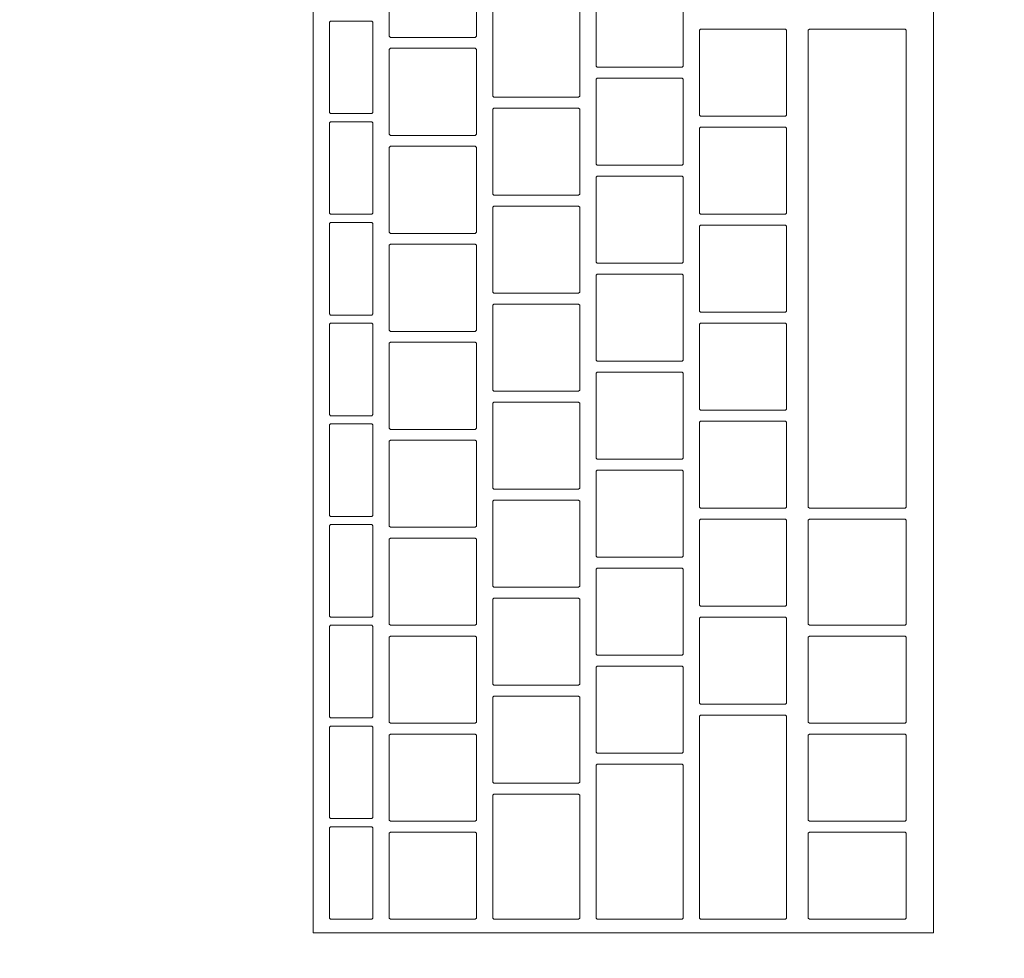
# Model space of a CAD drawing. Header units: metres. Extents: x -4 to 99, y -11 to 17.
# Tile 334 of 656: x 27.871 to 28.052, y 11.703 to 11.876. Entities that reach past the tile are written whole.
import ezdxf

# ---------------------------------------------------------------- set-up
doc = ezdxf.new("R2010")
doc.units = ezdxf.units.M
doc.header["$MEASUREMENT"] = 0
doc.linetypes.add('Wipeout_Contour', pattern=[1, 0, -1])
doc.layers.add('152 - Bemaßung_ Beschriftung.Ausbau', color=7, linetype='Continuous')
doc.layers.add('701 - Einrichtung.Möbel', color=7, linetype='Continuous')
doc.styles.add('ERSTELLTER_STIL_2', font='txt')
doc.dimstyles.new('ERSTELLTER_STIL__2', dxfattribs={"dimtxt": 0.1, "dimasz": 0.0532, "dimexe": 0.18, "dimexo": 0.0625, "dimgap": 0, "dimtad": 1, "dimtih": 1, "dimtoh": 1, "dimzin": 0, "dimdsep": 46, "dimtxsty": 'ERSTELLTER_STIL_2', "dimblk": 'ARROWHEAD_2', "dimblk1": 'ARROWHEAD_2', "dimblk2": 'ARROWHEAD_2', "dimcen": 0.09, "dimse1": 1, "dimse2": 1, "dimclrd": 7, "dimclre": 7, "dimclrt": 7, "dimazin": 0, "dimtfac": 1, "dimtdec": 4, "dimtmove": 0, "dimatfit": 3, "dimfxl": 1, "dimtolj": 1, "dimtzin": 0, "dimarcsym": 0})

# ---------------------------------------------------------------- blocks, each defined once
blk = doc.blocks.new('*D275')
at = {"layer": '152 - Bemaßung_ Beschriftung.Ausbau', "color": 7, "linetype": 'Continuous', "lineweight": 5}
for p, q in [((25.82002, 15.3025), (25.82002, 15.4075)), ((29.23003, 15.3025), (29.23003, 15.4075)), ((25.84023, 15.39), (25.79982, 15.32)), ((29.25023, 15.39), (29.20982, 15.32)), ((25.82002, 15.355), (29.23003, 15.355))]:
    blk.add_line(p, q, dxfattribs=at)
at = {"layer": '152 - Bemaßung_ Beschriftung.Ausbau', "color": 7, "lineweight": 5, "char_height": 0.1, "attachment_point": 7, "style": 'ERSTELLTER_STIL_2'}
for s, insert in [('\\A1;{\\pql;\\fArial|b0|i0|c0|p38;3,41}', (27.31611, 15.375)), ('\\A1;{\\pql;\\fArial|b0|i0|c0|p38;17}', (29.05802, 15.375))]:
    blk.add_mtext(s, dxfattribs=dict(at, insert=insert))
blk = doc.blocks.new('ARROWHEAD_2')
at = {"color": 0, "linetype": 'Continuous', "lineweight": 0}
for p, q in [((-0.3781, -0.655), (0.3781, 0.655)), ((0, 0), (-1, 0))]:
    blk.add_line(p, q, dxfattribs=at)

msp = doc.modelspace()

# ---------------------------------------------------------------- wipeouts: each hides what was drawn before it
at = {"color": 254, "linetype": 'Wipeout_Contour', "lineweight": 0, "ltscale": 121.288728}
msp.add_wipeout([(27.52503, 11), (28.32503, 11), (28.32503, 12.6), (27.52503, 12.6)], dxfattribs=at).dxf.layer = '701 - Einrichtung.Möbel'

# ---------------------------------------------------------------- next in the draw order: wipeouts: each hides what was drawn before it
at = {"color": 254, "linetype": 'Wipeout_Contour', "lineweight": 0, "ltscale": 121.546267}
msp.add_wipeout([(28.03883, 11.70804), (28.03883, 11.97004), (27.92483, 11.97004), (27.92483, 11.70804)], dxfattribs=at).dxf.layer = '701 - Einrichtung.Möbel'

# ---------------------------------------------------------------- next in the draw order: linework, layer by layer
at = {"layer": '701 - Einrichtung.Möbel', "color": 7, "linetype": 'Continuous', "lineweight": 5, "flags": 128}
msp.add_lwpolyline([(28.03883, 11.70804), (28.03883, 11.97004), (27.92483, 11.97004), (27.92483, 11.70804)], close=True, dxfattribs=at)

# ---------------------------------------------------------------- next in the draw order: wipeouts: each hides what was drawn before it
at = {"color": 254, "linetype": 'Wipeout_Contour', "lineweight": 0, "ltscale": 272.885716}
msp.add_wipeout([(27.95483, 11.88054), (27.95483, 11.88834), (27.95463, 11.88854), (27.93903, 11.88854), (27.93883, 11.88834), (27.93883, 11.87274), (27.93903, 11.87254), (27.95463, 11.87254), (27.95483, 11.87274)], dxfattribs=at).dxf.layer = '701 - Einrichtung.Möbel'
at = {"color": 254, "linetype": 'Wipeout_Contour', "lineweight": 0, "ltscale": 273.180988}
msp.add_wipeout([(27.99283, 11.87504), (27.99283, 11.88284), (27.99263, 11.88304), (27.97703, 11.88304), (27.97683, 11.88284), (27.97683, 11.86724), (27.97703, 11.86704), (27.99263, 11.86704), (27.99283, 11.86724)], dxfattribs=at).dxf.layer = '701 - Einrichtung.Möbel'
at = {"color": 254, "linetype": 'Wipeout_Contour', "lineweight": 0, "ltscale": 273.004275}
msp.add_wipeout([(27.97383, 11.86954), (27.97383, 11.87734), (27.97363, 11.87754), (27.95803, 11.87754), (27.95783, 11.87734), (27.95783, 11.86174), (27.95803, 11.86154), (27.97363, 11.86154), (27.97383, 11.86174)], dxfattribs=at).dxf.layer = '701 - Einrichtung.Möbel'
at = {"color": 254, "linetype": 'Wipeout_Contour', "lineweight": 0, "ltscale": 272.710333}
msp.add_wipeout([(27.93583, 11.86704), (27.93583, 11.87534), (27.93563, 11.87554), (27.92803, 11.87554), (27.92783, 11.87534), (27.92783, 11.85874), (27.92803, 11.85854), (27.93563, 11.85854), (27.93583, 11.85874)], dxfattribs=at).dxf.layer = '701 - Einrichtung.Möbel'
at = {"color": 254, "linetype": 'Wipeout_Contour', "lineweight": 0, "ltscale": 273.306683}
msp.add_wipeout([(28.01183, 11.86604), (28.01183, 11.87384), (28.01163, 11.87404), (27.99603, 11.87404), (27.99583, 11.87384), (27.99583, 11.85824), (27.99603, 11.85804), (28.01163, 11.85804), (28.01183, 11.85824)], dxfattribs=at).dxf.layer = '701 - Einrichtung.Möbel'
at = {"color": 254, "linetype": 'Wipeout_Contour', "lineweight": 0, "ltscale": 273.357615}
msp.add_wipeout([(28.03383, 11.83004), (28.03383, 11.87384), (28.03363, 11.87404), (28.01603, 11.87404), (28.01583, 11.87384), (28.01583, 11.78624), (28.01603, 11.78604), (28.03363, 11.78604), (28.03383, 11.78624)], dxfattribs=at).dxf.layer = '701 - Einrichtung.Möbel'
at = {"color": 254, "linetype": 'Wipeout_Contour', "lineweight": 0, "ltscale": 272.82228}
msp.add_wipeout([(27.95483, 11.86254), (27.95483, 11.87034), (27.95463, 11.87054), (27.93903, 11.87054), (27.93883, 11.87034), (27.93883, 11.85474), (27.93903, 11.85454), (27.95463, 11.85454), (27.95483, 11.85474)], dxfattribs=at).dxf.layer = '701 - Einrichtung.Möbel'
at = {"color": 254, "linetype": 'Wipeout_Contour', "lineweight": 0, "ltscale": 273.117649}
msp.add_wipeout([(27.99283, 11.85704), (27.99283, 11.86484), (27.99263, 11.86504), (27.97703, 11.86504), (27.97683, 11.86484), (27.97683, 11.84924), (27.97703, 11.84904), (27.99263, 11.84904), (27.99283, 11.84924)], dxfattribs=at).dxf.layer = '701 - Einrichtung.Möbel'
at = {"color": 254, "linetype": 'Wipeout_Contour', "lineweight": 0, "ltscale": 272.940925}
msp.add_wipeout([(27.97383, 11.85154), (27.97383, 11.85934), (27.97363, 11.85954), (27.95803, 11.85954), (27.95783, 11.85934), (27.95783, 11.84374), (27.95803, 11.84354), (27.97363, 11.84354), (27.97383, 11.84374)], dxfattribs=at).dxf.layer = '701 - Einrichtung.Möbel'
at = {"color": 254, "linetype": 'Wipeout_Contour', "lineweight": 0, "ltscale": 272.645169}
msp.add_wipeout([(27.93583, 11.84854), (27.93583, 11.85684), (27.93563, 11.85704), (27.92803, 11.85704), (27.92783, 11.85684), (27.92783, 11.84024), (27.92803, 11.84004), (27.93563, 11.84004), (27.93583, 11.84024)], dxfattribs=at).dxf.layer = '701 - Einrichtung.Möbel'
at = {"color": 254, "linetype": 'Wipeout_Contour', "lineweight": 0, "ltscale": 273.243421}
msp.add_wipeout([(28.01183, 11.84804), (28.01183, 11.85584), (28.01163, 11.85604), (27.99603, 11.85604), (27.99583, 11.85584), (27.99583, 11.84024), (27.99603, 11.84004), (28.01163, 11.84004), (28.01183, 11.84024)], dxfattribs=at).dxf.layer = '701 - Einrichtung.Möbel'
at = {"color": 254, "linetype": 'Wipeout_Contour', "lineweight": 0, "ltscale": 272.758925}
msp.add_wipeout([(27.95483, 11.84454), (27.95483, 11.85234), (27.95463, 11.85254), (27.93903, 11.85254), (27.93883, 11.85234), (27.93883, 11.83674), (27.93903, 11.83654), (27.95463, 11.83654), (27.95483, 11.83674)], dxfattribs=at).dxf.layer = '701 - Einrichtung.Möbel'
at = {"color": 254, "linetype": 'Wipeout_Contour', "lineweight": 0, "ltscale": 273.054392}
msp.add_wipeout([(27.99283, 11.83904), (27.99283, 11.84684), (27.99263, 11.84704), (27.97703, 11.84704), (27.97683, 11.84684), (27.97683, 11.83124), (27.97703, 11.83104), (27.99263, 11.83104), (27.99283, 11.83124)], dxfattribs=at).dxf.layer = '701 - Einrichtung.Möbel'
at = {"color": 254, "linetype": 'Wipeout_Contour', "lineweight": 0, "ltscale": 272.877656}
msp.add_wipeout([(27.97383, 11.83354), (27.97383, 11.84134), (27.97363, 11.84154), (27.95803, 11.84154), (27.95783, 11.84134), (27.95783, 11.82574), (27.95803, 11.82554), (27.97363, 11.82554), (27.97383, 11.82574)], dxfattribs=at).dxf.layer = '701 - Einrichtung.Möbel'
at = {"color": 254, "linetype": 'Wipeout_Contour', "lineweight": 0, "ltscale": 272.58009}
msp.add_wipeout([(27.93583, 11.83004), (27.93583, 11.83834), (27.93563, 11.83854), (27.92803, 11.83854), (27.92783, 11.83834), (27.92783, 11.82174), (27.92803, 11.82154), (27.93563, 11.82154), (27.93583, 11.82174)], dxfattribs=at).dxf.layer = '701 - Einrichtung.Möbel'
at = {"color": 254, "linetype": 'Wipeout_Contour', "lineweight": 0, "ltscale": 273.180242}
msp.add_wipeout([(28.01183, 11.83004), (28.01183, 11.83784), (28.01163, 11.83804), (27.99603, 11.83804), (27.99583, 11.83784), (27.99583, 11.82224), (27.99603, 11.82204), (28.01163, 11.82204), (28.01183, 11.82224)], dxfattribs=at).dxf.layer = '701 - Einrichtung.Möbel'
at = {"color": 254, "linetype": 'Wipeout_Contour', "lineweight": 0, "ltscale": 272.695652}
msp.add_wipeout([(27.95483, 11.82654), (27.95483, 11.83434), (27.95463, 11.83454), (27.93903, 11.83454), (27.93883, 11.83434), (27.93883, 11.81874), (27.93903, 11.81854), (27.95463, 11.81854), (27.95483, 11.81874)], dxfattribs=at).dxf.layer = '701 - Einrichtung.Möbel'
at = {"color": 254, "linetype": 'Wipeout_Contour', "lineweight": 0, "ltscale": 272.991217}
msp.add_wipeout([(27.99283, 11.82104), (27.99283, 11.82884), (27.99263, 11.82904), (27.97703, 11.82904), (27.97683, 11.82884), (27.97683, 11.81324), (27.97703, 11.81304), (27.99263, 11.81304), (27.99283, 11.81324)], dxfattribs=at).dxf.layer = '701 - Einrichtung.Möbel'
at = {"color": 254, "linetype": 'Wipeout_Contour', "lineweight": 0, "ltscale": 272.814469}
msp.add_wipeout([(27.97383, 11.81554), (27.97383, 11.82334), (27.97363, 11.82354), (27.95803, 11.82354), (27.95783, 11.82334), (27.95783, 11.80774), (27.95803, 11.80754), (27.97363, 11.80754), (27.97383, 11.80774)], dxfattribs=at).dxf.layer = '701 - Einrichtung.Möbel'
at = {"color": 254, "linetype": 'Wipeout_Contour', "lineweight": 0, "ltscale": 272.515097}
msp.add_wipeout([(27.93583, 11.81154), (27.93583, 11.81984), (27.93563, 11.82004), (27.92803, 11.82004), (27.92783, 11.81984), (27.92783, 11.80324), (27.92803, 11.80304), (27.93563, 11.80304), (27.93583, 11.80324)], dxfattribs=at).dxf.layer = '701 - Einrichtung.Möbel'
at = {"color": 254, "linetype": 'Wipeout_Contour', "lineweight": 0, "ltscale": 273.117143}
msp.add_wipeout([(28.01183, 11.81204), (28.01183, 11.81984), (28.01163, 11.82004), (27.99603, 11.82004), (27.99583, 11.81984), (27.99583, 11.80424), (27.99603, 11.80404), (28.01163, 11.80404), (28.01183, 11.80424)], dxfattribs=at).dxf.layer = '701 - Einrichtung.Möbel'
at = {"color": 254, "linetype": 'Wipeout_Contour', "lineweight": 0, "ltscale": 272.63246}
msp.add_wipeout([(27.95483, 11.80854), (27.95483, 11.81634), (27.95463, 11.81654), (27.93903, 11.81654), (27.93883, 11.81634), (27.93883, 11.80074), (27.93903, 11.80054), (27.95463, 11.80054), (27.95483, 11.80074)], dxfattribs=at).dxf.layer = '701 - Einrichtung.Möbel'
at = {"color": 254, "linetype": 'Wipeout_Contour', "lineweight": 0, "ltscale": 272.928123}
msp.add_wipeout([(27.99283, 11.80304), (27.99283, 11.81084), (27.99263, 11.81104), (27.97703, 11.81104), (27.97683, 11.81084), (27.97683, 11.79524), (27.97703, 11.79504), (27.99263, 11.79504), (27.99283, 11.79524)], dxfattribs=at).dxf.layer = '701 - Einrichtung.Möbel'
at = {"color": 254, "linetype": 'Wipeout_Contour', "lineweight": 0, "ltscale": 272.751364}
msp.add_wipeout([(27.97383, 11.79754), (27.97383, 11.80534), (27.97363, 11.80554), (27.95803, 11.80554), (27.95783, 11.80534), (27.95783, 11.78974), (27.95803, 11.78954), (27.97363, 11.78954), (27.97383, 11.78974)], dxfattribs=at).dxf.layer = '701 - Einrichtung.Möbel'
at = {"color": 254, "linetype": 'Wipeout_Contour', "lineweight": 0, "ltscale": 272.450191}
msp.add_wipeout([(27.93583, 11.79304), (27.93583, 11.80134), (27.93563, 11.80154), (27.92803, 11.80154), (27.92783, 11.80134), (27.92783, 11.78474), (27.92803, 11.78454), (27.93563, 11.78454), (27.93583, 11.78474)], dxfattribs=at).dxf.layer = '701 - Einrichtung.Möbel'
at = {"color": 254, "linetype": 'Wipeout_Contour', "lineweight": 0, "ltscale": 273.054126}
msp.add_wipeout([(28.01183, 11.79404), (28.01183, 11.80184), (28.01163, 11.80204), (27.99603, 11.80204), (27.99583, 11.80184), (27.99583, 11.78624), (27.99603, 11.78604), (28.01163, 11.78604), (28.01183, 11.78624)], dxfattribs=at).dxf.layer = '701 - Einrichtung.Möbel'
at = {"color": 254, "linetype": 'Wipeout_Contour', "lineweight": 0, "ltscale": 272.56935}
msp.add_wipeout([(27.95483, 11.79054), (27.95483, 11.79834), (27.95463, 11.79854), (27.93903, 11.79854), (27.93883, 11.79834), (27.93883, 11.78274), (27.93903, 11.78254), (27.95463, 11.78254), (27.95483, 11.78274)], dxfattribs=at).dxf.layer = '701 - Einrichtung.Möbel'
at = {"color": 254, "linetype": 'Wipeout_Contour', "lineweight": 0, "ltscale": 272.86511}
msp.add_wipeout([(27.99283, 11.78504), (27.99283, 11.79284), (27.99263, 11.79304), (27.97703, 11.79304), (27.97683, 11.79284), (27.97683, 11.77724), (27.97703, 11.77704), (27.99263, 11.77704), (27.99283, 11.77724)], dxfattribs=at).dxf.layer = '701 - Einrichtung.Möbel'
at = {"color": 254, "linetype": 'Wipeout_Contour', "lineweight": 0, "ltscale": 272.68834}
msp.add_wipeout([(27.97383, 11.77954), (27.97383, 11.78734), (27.97363, 11.78754), (27.95803, 11.78754), (27.95783, 11.78734), (27.95783, 11.77174), (27.95803, 11.77154), (27.97363, 11.77154), (27.97383, 11.77174)], dxfattribs=at).dxf.layer = '701 - Einrichtung.Möbel'
at = {"color": 254, "linetype": 'Wipeout_Contour', "lineweight": 0, "ltscale": 272.991191}
msp.add_wipeout([(28.01183, 11.77604), (28.01183, 11.78384), (28.01163, 11.78404), (27.99603, 11.78404), (27.99583, 11.78384), (27.99583, 11.76824), (27.99603, 11.76804), (28.01163, 11.76804), (28.01183, 11.76824)], dxfattribs=at).dxf.layer = '701 - Einrichtung.Möbel'
at = {"color": 254, "linetype": 'Wipeout_Contour', "lineweight": 0, "ltscale": 273.160348}
msp.add_wipeout([(28.03383, 11.77429), (28.03383, 11.78384), (28.03363, 11.78404), (28.01603, 11.78404), (28.01583, 11.78384), (28.01583, 11.76474), (28.01603, 11.76454), (28.03363, 11.76454), (28.03383, 11.76474)], dxfattribs=at).dxf.layer = '701 - Einrichtung.Möbel'
at = {"color": 254, "linetype": 'Wipeout_Contour', "lineweight": 0, "ltscale": 272.385371}
msp.add_wipeout([(27.93583, 11.77454), (27.93583, 11.78284), (27.93563, 11.78304), (27.92803, 11.78304), (27.92783, 11.78284), (27.92783, 11.76624), (27.92803, 11.76604), (27.93563, 11.76604), (27.93583, 11.76624)], dxfattribs=at).dxf.layer = '701 - Einrichtung.Möbel'
at = {"color": 254, "linetype": 'Wipeout_Contour', "lineweight": 0, "ltscale": 272.506322}
msp.add_wipeout([(27.95483, 11.77254), (27.95483, 11.78034), (27.95463, 11.78054), (27.93903, 11.78054), (27.93883, 11.78034), (27.93883, 11.76474), (27.93903, 11.76454), (27.95463, 11.76454), (27.95483, 11.76474)], dxfattribs=at).dxf.layer = '701 - Einrichtung.Möbel'
at = {"color": 254, "linetype": 'Wipeout_Contour', "lineweight": 0, "ltscale": 272.80218}
msp.add_wipeout([(27.99283, 11.76704), (27.99283, 11.77484), (27.99263, 11.77504), (27.97703, 11.77504), (27.97683, 11.77484), (27.97683, 11.75924), (27.97703, 11.75904), (27.99263, 11.75904), (27.99283, 11.75924)], dxfattribs=at).dxf.layer = '701 - Einrichtung.Möbel'
at = {"color": 254, "linetype": 'Wipeout_Contour', "lineweight": 0, "ltscale": 272.625398}
msp.add_wipeout([(27.97383, 11.76154), (27.97383, 11.76934), (27.97363, 11.76954), (27.95803, 11.76954), (27.95783, 11.76934), (27.95783, 11.75374), (27.95803, 11.75354), (27.97363, 11.75354), (27.97383, 11.75374)], dxfattribs=at).dxf.layer = '701 - Einrichtung.Möbel'
at = {"color": 254, "linetype": 'Wipeout_Contour', "lineweight": 0, "ltscale": 272.928338}
msp.add_wipeout([(28.01183, 11.75804), (28.01183, 11.76584), (28.01163, 11.76604), (27.99603, 11.76604), (27.99583, 11.76584), (27.99583, 11.75024), (27.99603, 11.75004), (28.01163, 11.75004), (28.01183, 11.75024)], dxfattribs=at).dxf.layer = '701 - Einrichtung.Möbel'
at = {"color": 254, "linetype": 'Wipeout_Contour', "lineweight": 0, "ltscale": 272.320637}
msp.add_wipeout([(27.93583, 11.75604), (27.93583, 11.76434), (27.93563, 11.76454), (27.92803, 11.76454), (27.92783, 11.76434), (27.92783, 11.74774), (27.92803, 11.74754), (27.93563, 11.74754), (27.93583, 11.74774)], dxfattribs=at).dxf.layer = '701 - Einrichtung.Möbel'
at = {"color": 254, "linetype": 'Wipeout_Contour', "lineweight": 0, "ltscale": 272.443375}
msp.add_wipeout([(27.95483, 11.75454), (27.95483, 11.76234), (27.95463, 11.76254), (27.93903, 11.76254), (27.93883, 11.76234), (27.93883, 11.74674), (27.93903, 11.74654), (27.95463, 11.74654), (27.95483, 11.74674)], dxfattribs=at).dxf.layer = '701 - Einrichtung.Möbel'
at = {"color": 254, "linetype": 'Wipeout_Contour', "lineweight": 0, "ltscale": 273.091234}
msp.add_wipeout([(28.03383, 11.75454), (28.03383, 11.76234), (28.03363, 11.76254), (28.01603, 11.76254), (28.01583, 11.76234), (28.01583, 11.74674), (28.01603, 11.74654), (28.03363, 11.74654), (28.03383, 11.74674)], dxfattribs=at).dxf.layer = '701 - Einrichtung.Möbel'
at = {"color": 254, "linetype": 'Wipeout_Contour', "lineweight": 0, "ltscale": 272.739331}
msp.add_wipeout([(27.99283, 11.74904), (27.99283, 11.75684), (27.99263, 11.75704), (27.97703, 11.75704), (27.97683, 11.75684), (27.97683, 11.74124), (27.97703, 11.74104), (27.99263, 11.74104), (27.99283, 11.74124)], dxfattribs=at).dxf.layer = '701 - Einrichtung.Möbel'
at = {"color": 254, "linetype": 'Wipeout_Contour', "lineweight": 0, "ltscale": 272.562537}
msp.add_wipeout([(27.97383, 11.74354), (27.97383, 11.75134), (27.97363, 11.75154), (27.95803, 11.75154), (27.95783, 11.75134), (27.95783, 11.73574), (27.95803, 11.73554), (27.97363, 11.73554), (27.97383, 11.73574)], dxfattribs=at).dxf.layer = '701 - Einrichtung.Möbel'
at = {"color": 254, "linetype": 'Wipeout_Contour', "lineweight": 0, "ltscale": 272.829044}
msp.add_wipeout([(28.01183, 11.72929), (28.01183, 11.74784), (28.01163, 11.74804), (27.99603, 11.74804), (27.99583, 11.74784), (27.99583, 11.71074), (27.99603, 11.71054), (28.01163, 11.71054), (28.01183, 11.71074)], dxfattribs=at).dxf.layer = '701 - Einrichtung.Möbel'
at = {"color": 254, "linetype": 'Wipeout_Contour', "lineweight": 0, "ltscale": 272.25599}
msp.add_wipeout([(27.93583, 11.73754), (27.93583, 11.74584), (27.93563, 11.74604), (27.92803, 11.74604), (27.92783, 11.74584), (27.92783, 11.72924), (27.92803, 11.72904), (27.93563, 11.72904), (27.93583, 11.72924)], dxfattribs=at).dxf.layer = '701 - Einrichtung.Möbel'
at = {"color": 254, "linetype": 'Wipeout_Contour', "lineweight": 0, "ltscale": 272.38051}
msp.add_wipeout([(27.95483, 11.73654), (27.95483, 11.74434), (27.95463, 11.74454), (27.93903, 11.74454), (27.93883, 11.74434), (27.93883, 11.72874), (27.93903, 11.72854), (27.95463, 11.72854), (27.95483, 11.72874)], dxfattribs=at).dxf.layer = '701 - Einrichtung.Möbel'
at = {"color": 254, "linetype": 'Wipeout_Contour', "lineweight": 0, "ltscale": 273.028518}
msp.add_wipeout([(28.03383, 11.73654), (28.03383, 11.74434), (28.03363, 11.74454), (28.01603, 11.74454), (28.01583, 11.74434), (28.01583, 11.72874), (28.01603, 11.72854), (28.03363, 11.72854), (28.03383, 11.72874)], dxfattribs=at).dxf.layer = '701 - Einrichtung.Möbel'
at = {"color": 254, "linetype": 'Wipeout_Contour', "lineweight": 0, "ltscale": 272.655397}
msp.add_wipeout([(27.99283, 11.72479), (27.99283, 11.73884), (27.99263, 11.73904), (27.97703, 11.73904), (27.97683, 11.73884), (27.97683, 11.71074), (27.97703, 11.71054), (27.99263, 11.71054), (27.99283, 11.71074)], dxfattribs=at).dxf.layer = '701 - Einrichtung.Möbel'
at = {"color": 254, "linetype": 'Wipeout_Contour', "lineweight": 0, "ltscale": 272.487941}
msp.add_wipeout([(27.97383, 11.72204), (27.97383, 11.73334), (27.97363, 11.73354), (27.95803, 11.73354), (27.95783, 11.73334), (27.95783, 11.71074), (27.95803, 11.71054), (27.97363, 11.71054), (27.97383, 11.71074)], dxfattribs=at).dxf.layer = '701 - Einrichtung.Möbel'
at = {"color": 254, "linetype": 'Wipeout_Contour', "lineweight": 0, "ltscale": 272.191429}
msp.add_wipeout([(27.93583, 11.71904), (27.93583, 11.72734), (27.93563, 11.72754), (27.92803, 11.72754), (27.92783, 11.72734), (27.92783, 11.71074), (27.92803, 11.71054), (27.93563, 11.71054), (27.93583, 11.71074)], dxfattribs=at).dxf.layer = '701 - Einrichtung.Möbel'
at = {"color": 254, "linetype": 'Wipeout_Contour', "lineweight": 0, "ltscale": 272.317727}
msp.add_wipeout([(27.95483, 11.71854), (27.95483, 11.72634), (27.95463, 11.72654), (27.93903, 11.72654), (27.93883, 11.72634), (27.93883, 11.71074), (27.93903, 11.71054), (27.95463, 11.71054), (27.95483, 11.71074)], dxfattribs=at).dxf.layer = '701 - Einrichtung.Möbel'
at = {"color": 254, "linetype": 'Wipeout_Contour', "lineweight": 0, "ltscale": 272.965884}
msp.add_wipeout([(28.03383, 11.71854), (28.03383, 11.72634), (28.03363, 11.72654), (28.01603, 11.72654), (28.01583, 11.72634), (28.01583, 11.71074), (28.01603, 11.71054), (28.03363, 11.71054), (28.03383, 11.71074)], dxfattribs=at).dxf.layer = '701 - Einrichtung.Möbel'

# ---------------------------------------------------------------- next in the draw order: linework, layer by layer
at = {"layer": '701 - Einrichtung.Möbel', "color": 7, "linetype": 'Continuous', "lineweight": 5, "flags": 128}
for points in [[(27.95483, 11.88054), (27.95483, 11.88834), (27.95463, 11.88854), (27.93903, 11.88854), (27.93883, 11.88834), (27.93883, 11.87274), (27.93903, 11.87254), (27.95463, 11.87254), (27.95483, 11.87274)], [(27.99283, 11.87504), (27.99283, 11.88284), (27.99263, 11.88304), (27.97703, 11.88304), (27.97683, 11.88284), (27.97683, 11.86724), (27.97703, 11.86704), (27.99263, 11.86704), (27.99283, 11.86724)], [(27.97383, 11.86954), (27.97383, 11.87734), (27.97363, 11.87754), (27.95803, 11.87754), (27.95783, 11.87734), (27.95783, 11.86174), (27.95803, 11.86154), (27.97363, 11.86154), (27.97383, 11.86174)], [(27.93583, 11.86704), (27.93583, 11.87534), (27.93563, 11.87554), (27.92803, 11.87554), (27.92783, 11.87534), (27.92783, 11.85874), (27.92803, 11.85854), (27.93563, 11.85854), (27.93583, 11.85874)], [(28.01183, 11.86604), (28.01183, 11.87384), (28.01163, 11.87404), (27.99603, 11.87404), (27.99583, 11.87384), (27.99583, 11.85824), (27.99603, 11.85804), (28.01163, 11.85804), (28.01183, 11.85824)], [(28.03383, 11.83004), (28.03383, 11.87384), (28.03363, 11.87404), (28.01603, 11.87404), (28.01583, 11.87384), (28.01583, 11.78624), (28.01603, 11.78604), (28.03363, 11.78604), (28.03383, 11.78624)], [(27.95483, 11.86254), (27.95483, 11.87034), (27.95463, 11.87054), (27.93903, 11.87054), (27.93883, 11.87034), (27.93883, 11.85474), (27.93903, 11.85454), (27.95463, 11.85454), (27.95483, 11.85474)], [(27.99283, 11.85704), (27.99283, 11.86484), (27.99263, 11.86504), (27.97703, 11.86504), (27.97683, 11.86484), (27.97683, 11.84924), (27.97703, 11.84904), (27.99263, 11.84904), (27.99283, 11.84924)], [(27.97383, 11.85154), (27.97383, 11.85934), (27.97363, 11.85954), (27.95803, 11.85954), (27.95783, 11.85934), (27.95783, 11.84374), (27.95803, 11.84354), (27.97363, 11.84354), (27.97383, 11.84374)], [(27.93583, 11.84854), (27.93583, 11.85684), (27.93563, 11.85704), (27.92803, 11.85704), (27.92783, 11.85684), (27.92783, 11.84024), (27.92803, 11.84004), (27.93563, 11.84004), (27.93583, 11.84024)], [(28.01183, 11.84804), (28.01183, 11.85584), (28.01163, 11.85604), (27.99603, 11.85604), (27.99583, 11.85584), (27.99583, 11.84024), (27.99603, 11.84004), (28.01163, 11.84004), (28.01183, 11.84024)], [(27.95483, 11.84454), (27.95483, 11.85234), (27.95463, 11.85254), (27.93903, 11.85254), (27.93883, 11.85234), (27.93883, 11.83674), (27.93903, 11.83654), (27.95463, 11.83654), (27.95483, 11.83674)], [(27.99283, 11.83904), (27.99283, 11.84684), (27.99263, 11.84704), (27.97703, 11.84704), (27.97683, 11.84684), (27.97683, 11.83124), (27.97703, 11.83104), (27.99263, 11.83104), (27.99283, 11.83124)], [(27.97383, 11.83354), (27.97383, 11.84134), (27.97363, 11.84154), (27.95803, 11.84154), (27.95783, 11.84134), (27.95783, 11.82574), (27.95803, 11.82554), (27.97363, 11.82554), (27.97383, 11.82574)], [(27.93583, 11.83004), (27.93583, 11.83834), (27.93563, 11.83854), (27.92803, 11.83854), (27.92783, 11.83834), (27.92783, 11.82174), (27.92803, 11.82154), (27.93563, 11.82154), (27.93583, 11.82174)], [(28.01183, 11.83004), (28.01183, 11.83784), (28.01163, 11.83804), (27.99603, 11.83804), (27.99583, 11.83784), (27.99583, 11.82224), (27.99603, 11.82204), (28.01163, 11.82204), (28.01183, 11.82224)], [(27.95483, 11.82654), (27.95483, 11.83434), (27.95463, 11.83454), (27.93903, 11.83454), (27.93883, 11.83434), (27.93883, 11.81874), (27.93903, 11.81854), (27.95463, 11.81854), (27.95483, 11.81874)], [(27.99283, 11.82104), (27.99283, 11.82884), (27.99263, 11.82904), (27.97703, 11.82904), (27.97683, 11.82884), (27.97683, 11.81324), (27.97703, 11.81304), (27.99263, 11.81304), (27.99283, 11.81324)], [(27.97383, 11.81554), (27.97383, 11.82334), (27.97363, 11.82354), (27.95803, 11.82354), (27.95783, 11.82334), (27.95783, 11.80774), (27.95803, 11.80754), (27.97363, 11.80754), (27.97383, 11.80774)], [(27.93583, 11.81154), (27.93583, 11.81984), (27.93563, 11.82004), (27.92803, 11.82004), (27.92783, 11.81984), (27.92783, 11.80324), (27.92803, 11.80304), (27.93563, 11.80304), (27.93583, 11.80324)], [(28.01183, 11.81204), (28.01183, 11.81984), (28.01163, 11.82004), (27.99603, 11.82004), (27.99583, 11.81984), (27.99583, 11.80424), (27.99603, 11.80404), (28.01163, 11.80404), (28.01183, 11.80424)], [(27.95483, 11.80854), (27.95483, 11.81634), (27.95463, 11.81654), (27.93903, 11.81654), (27.93883, 11.81634), (27.93883, 11.80074), (27.93903, 11.80054), (27.95463, 11.80054), (27.95483, 11.80074)], [(27.99283, 11.80304), (27.99283, 11.81084), (27.99263, 11.81104), (27.97703, 11.81104), (27.97683, 11.81084), (27.97683, 11.79524), (27.97703, 11.79504), (27.99263, 11.79504), (27.99283, 11.79524)], [(27.97383, 11.79754), (27.97383, 11.80534), (27.97363, 11.80554), (27.95803, 11.80554), (27.95783, 11.80534), (27.95783, 11.78974), (27.95803, 11.78954), (27.97363, 11.78954), (27.97383, 11.78974)], [(27.93583, 11.79304), (27.93583, 11.80134), (27.93563, 11.80154), (27.92803, 11.80154), (27.92783, 11.80134), (27.92783, 11.78474), (27.92803, 11.78454), (27.93563, 11.78454), (27.93583, 11.78474)], [(28.01183, 11.79404), (28.01183, 11.80184), (28.01163, 11.80204), (27.99603, 11.80204), (27.99583, 11.80184), (27.99583, 11.78624), (27.99603, 11.78604), (28.01163, 11.78604), (28.01183, 11.78624)], [(27.95483, 11.79054), (27.95483, 11.79834), (27.95463, 11.79854), (27.93903, 11.79854), (27.93883, 11.79834), (27.93883, 11.78274), (27.93903, 11.78254), (27.95463, 11.78254), (27.95483, 11.78274)], [(27.99283, 11.78504), (27.99283, 11.79284), (27.99263, 11.79304), (27.97703, 11.79304), (27.97683, 11.79284), (27.97683, 11.77724), (27.97703, 11.77704), (27.99263, 11.77704), (27.99283, 11.77724)], [(27.97383, 11.77954), (27.97383, 11.78734), (27.97363, 11.78754), (27.95803, 11.78754), (27.95783, 11.78734), (27.95783, 11.77174), (27.95803, 11.77154), (27.97363, 11.77154), (27.97383, 11.77174)], [(28.01183, 11.77604), (28.01183, 11.78384), (28.01163, 11.78404), (27.99603, 11.78404), (27.99583, 11.78384), (27.99583, 11.76824), (27.99603, 11.76804), (28.01163, 11.76804), (28.01183, 11.76824)], [(28.03383, 11.77429), (28.03383, 11.78384), (28.03363, 11.78404), (28.01603, 11.78404), (28.01583, 11.78384), (28.01583, 11.76474), (28.01603, 11.76454), (28.03363, 11.76454), (28.03383, 11.76474)], [(27.93583, 11.77454), (27.93583, 11.78284), (27.93563, 11.78304), (27.92803, 11.78304), (27.92783, 11.78284), (27.92783, 11.76624), (27.92803, 11.76604), (27.93563, 11.76604), (27.93583, 11.76624)], [(27.95483, 11.77254), (27.95483, 11.78034), (27.95463, 11.78054), (27.93903, 11.78054), (27.93883, 11.78034), (27.93883, 11.76474), (27.93903, 11.76454), (27.95463, 11.76454), (27.95483, 11.76474)], [(27.99283, 11.76704), (27.99283, 11.77484), (27.99263, 11.77504), (27.97703, 11.77504), (27.97683, 11.77484), (27.97683, 11.75924), (27.97703, 11.75904), (27.99263, 11.75904), (27.99283, 11.75924)], [(27.97383, 11.76154), (27.97383, 11.76934), (27.97363, 11.76954), (27.95803, 11.76954), (27.95783, 11.76934), (27.95783, 11.75374), (27.95803, 11.75354), (27.97363, 11.75354), (27.97383, 11.75374)], [(28.01183, 11.75804), (28.01183, 11.76584), (28.01163, 11.76604), (27.99603, 11.76604), (27.99583, 11.76584), (27.99583, 11.75024), (27.99603, 11.75004), (28.01163, 11.75004), (28.01183, 11.75024)], [(27.93583, 11.75604), (27.93583, 11.76434), (27.93563, 11.76454), (27.92803, 11.76454), (27.92783, 11.76434), (27.92783, 11.74774), (27.92803, 11.74754), (27.93563, 11.74754), (27.93583, 11.74774)], [(27.95483, 11.75454), (27.95483, 11.76234), (27.95463, 11.76254), (27.93903, 11.76254), (27.93883, 11.76234), (27.93883, 11.74674), (27.93903, 11.74654), (27.95463, 11.74654), (27.95483, 11.74674)], [(28.03383, 11.75454), (28.03383, 11.76234), (28.03363, 11.76254), (28.01603, 11.76254), (28.01583, 11.76234), (28.01583, 11.74674), (28.01603, 11.74654), (28.03363, 11.74654), (28.03383, 11.74674)], [(27.99283, 11.74904), (27.99283, 11.75684), (27.99263, 11.75704), (27.97703, 11.75704), (27.97683, 11.75684), (27.97683, 11.74124), (27.97703, 11.74104), (27.99263, 11.74104), (27.99283, 11.74124)], [(27.97383, 11.74354), (27.97383, 11.75134), (27.97363, 11.75154), (27.95803, 11.75154), (27.95783, 11.75134), (27.95783, 11.73574), (27.95803, 11.73554), (27.97363, 11.73554), (27.97383, 11.73574)], [(28.01183, 11.72929), (28.01183, 11.74784), (28.01163, 11.74804), (27.99603, 11.74804), (27.99583, 11.74784), (27.99583, 11.71074), (27.99603, 11.71054), (28.01163, 11.71054), (28.01183, 11.71074)], [(27.93583, 11.73754), (27.93583, 11.74584), (27.93563, 11.74604), (27.92803, 11.74604), (27.92783, 11.74584), (27.92783, 11.72924), (27.92803, 11.72904), (27.93563, 11.72904), (27.93583, 11.72924)], [(27.95483, 11.73654), (27.95483, 11.74434), (27.95463, 11.74454), (27.93903, 11.74454), (27.93883, 11.74434), (27.93883, 11.72874), (27.93903, 11.72854), (27.95463, 11.72854), (27.95483, 11.72874)], [(28.03383, 11.73654), (28.03383, 11.74434), (28.03363, 11.74454), (28.01603, 11.74454), (28.01583, 11.74434), (28.01583, 11.72874), (28.01603, 11.72854), (28.03363, 11.72854), (28.03383, 11.72874)], [(27.99283, 11.72479), (27.99283, 11.73884), (27.99263, 11.73904), (27.97703, 11.73904), (27.97683, 11.73884), (27.97683, 11.71074), (27.97703, 11.71054), (27.99263, 11.71054), (27.99283, 11.71074)], [(27.97383, 11.72204), (27.97383, 11.73334), (27.97363, 11.73354), (27.95803, 11.73354), (27.95783, 11.73334), (27.95783, 11.71074), (27.95803, 11.71054), (27.97363, 11.71054), (27.97383, 11.71074)], [(27.93583, 11.71904), (27.93583, 11.72734), (27.93563, 11.72754), (27.92803, 11.72754), (27.92783, 11.72734), (27.92783, 11.71074), (27.92803, 11.71054), (27.93563, 11.71054), (27.93583, 11.71074)], [(27.95483, 11.71854), (27.95483, 11.72634), (27.95463, 11.72654), (27.93903, 11.72654), (27.93883, 11.72634), (27.93883, 11.71074), (27.93903, 11.71054), (27.95463, 11.71054), (27.95483, 11.71074)], [(28.03383, 11.71854), (28.03383, 11.72634), (28.03363, 11.72654), (28.01603, 11.72654), (28.01583, 11.72634), (28.01583, 11.71074), (28.01603, 11.71054), (28.03363, 11.71054), (28.03383, 11.71074)]]:
    msp.add_lwpolyline(points, close=True, dxfattribs=at)

# ---------------------------------------------------------------- next in the draw order: dimensions: what is measured, and where the dimension line sits
at = {"layer": '152 - Bemaßung_ Beschriftung.Ausbau', "color": 7, "linetype": 'Continuous', "lineweight": 5}
dim = msp.add_linear_dim(base=(29.23003, 15.355), p1=(25.82002, 10.74998), p2=(29.23003, 10.62499), dimstyle='ERSTELLTER_STIL__2', dxfattribs=at)
dim.commit()
dim.dimension.update_dxf_attribs({"geometry": '*D275', "text_midpoint": (27.44599, 15.425), "dimtype": 160})

doc.saveas('drawing.dxf')
